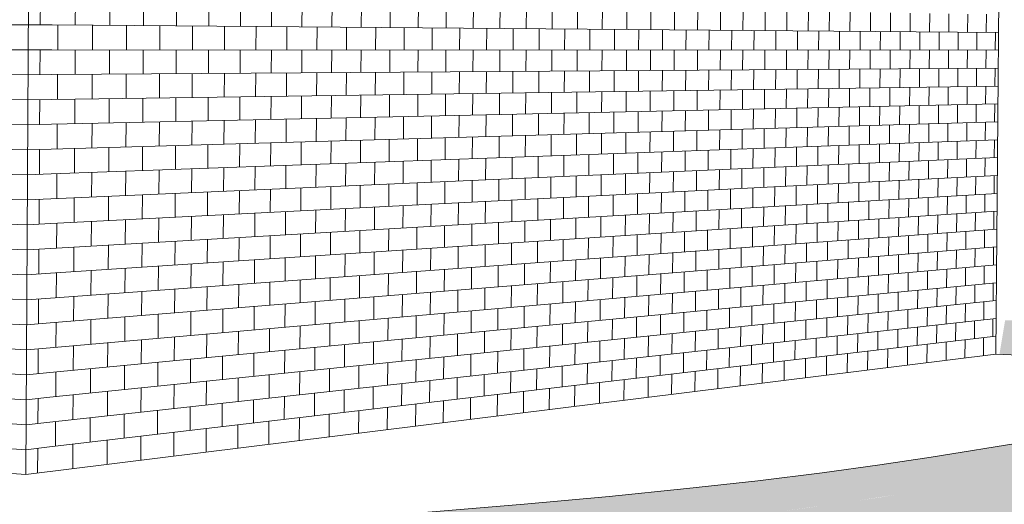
# Model space of a CAD drawing. Header units: metres. Extents: x -33 to 126, y -29 to 31.
# Tile 269 of 656: x 33.13569 to 33.14238, y 0.72754 to 0.73083. Entities that reach past the tile are written whole.
import ezdxf

# ---------------------------------------------------------------- set-up
doc = ezdxf.new("R2010")
doc.units = ezdxf.units.M
for name, color, linetype, lineweight in [('A-FLOR', 192, 'Continuous', 18), ('A-WALL', 113, 'Continuous', 18), ('A-WALL-PATT', 111, 'Continuous', 35)]:
    doc.layers.add(name, color=color, linetype=linetype, lineweight=lineweight)

# ---------------------------------------------------------------- blocks, each defined once
blk = doc.blocks.new('FP_145-CARGA-DESCARGA')
at = {"layer": 'A-WALL-PATT', "lineweight": 9}
for p, q in [((-6.2518564, 0.7307657), (-6.2453165, 0.7307963)), ((-6.2518569, 0.7306239), (-6.2453175, 0.7306262)), ((-6.2518573, 0.7304822), (-6.2453185, 0.7304562)), ((-6.2518578, 0.7303405), (-6.2453194, 0.7302862)), ((-6.2518583, 0.7301988), (-6.2453204, 0.7301162)), ((-6.2518587, 0.7300571), (-6.2453214, 0.7299462)), ((-6.2518592, 0.7299154), (-6.2453224, 0.7297762)), ((-6.2518596, 0.7297738), (-6.2453234, 0.7296063)), ((-6.2518601, 0.7296321), (-6.2453244, 0.7294364)), ((-6.2518606, 0.7294905), (-6.2453254, 0.7292665)), ((-6.251861, 0.7293489), (-6.2453264, 0.7290967)), ((-6.2518615, 0.7292073), (-6.2453274, 0.7289268)), ((-6.2518619, 0.7290657), (-6.2453284, 0.728757)), ((-6.2518624, 0.7289242), (-6.2453294, 0.7285872)), ((-6.2518629, 0.7287826), (-6.2453303, 0.7284175)), ((-6.2518633, 0.7286411), (-6.2453313, 0.7282477)), ((-6.2518638, 0.7284996), (-6.2453323, 0.728078)), ((-6.2518642, 0.7283581), (-6.2453333, 0.7279083))]:
    blk.add_line(p, q, dxfattribs=at)
blk = doc.blocks.new('FP_146-CARGA-DESCARGA')
at = {"layer": 'A-WALL-PATT', "lineweight": 9}
for p, q in [((-6.2452359, 0.7307956), (-6.2452349, 0.7309651)), ((-6.2453165, 0.7307963), (-6.2451558, 0.730795)), ((-6.2453175, 0.7306262), (-6.2451568, 0.7306261)), ((-6.2452378, 0.7304567), (-6.2452369, 0.7306262)), ((-6.2453185, 0.7304562), (-6.2451578, 0.7304573)), ((-6.2453194, 0.7302862), (-6.2451588, 0.7302884)), ((-6.2452398, 0.7301179), (-6.2452388, 0.7302873)), ((-6.2453204, 0.7301162), (-6.2451598, 0.7301196)), ((-6.2453214, 0.7299462), (-6.2451608, 0.7299508)), ((-6.2452418, 0.7297792), (-6.2452408, 0.7299485)), ((-6.2453224, 0.7297762), (-6.2451618, 0.729782)), ((-6.2453234, 0.7296063), (-6.2451628, 0.7296133)), ((-6.2452438, 0.7294405), (-6.2452428, 0.7296098)), ((-6.2453244, 0.7294364), (-6.2451638, 0.7294446)), ((-6.2453254, 0.7292665), (-6.2451648, 0.7292759)), ((-6.2452458, 0.7291019), (-6.2452448, 0.7292712)), ((-6.2453264, 0.7290967), (-6.2451658, 0.7291072)), ((-6.2453274, 0.7289268), (-6.2451668, 0.7289385)), ((-6.2452478, 0.7287635), (-6.2452468, 0.7289327)), ((-6.2453284, 0.728757), (-6.2451678, 0.7287699)), ((-6.2453294, 0.7285872), (-6.2451687, 0.7286013)), ((-6.2452498, 0.7284251), (-6.2452488, 0.7285943)), ((-6.2453303, 0.7284175), (-6.2451697, 0.7284327)), ((-6.2453313, 0.7282477), (-6.2451707, 0.7282641)), ((-6.2452518, 0.7280868), (-6.2452508, 0.728256)), ((-6.2453323, 0.728078), (-6.2451717, 0.7280956)), ((-6.2453333, 0.7279083), (-6.2451727, 0.7279271)), ((-6.2452537, 0.7277486), (-6.2452527, 0.7279177))]:
    blk.add_line(p, q, dxfattribs=at)
blk = doc.blocks.new('FP_147-CARGA-DESCARGA')
at = {"layer": 'A-WALL-PATT', "lineweight": 9}
for p, q in [((-6.2449974, 0.7307937), (-6.2449964, 0.7309615)), ((-6.2447638, 0.7307919), (-6.2447627, 0.7309579)), ((-6.2445349, 0.7307901), (-6.2445339, 0.7309544)), ((-6.2443106, 0.7307883), (-6.2443096, 0.730951)), ((-6.2440908, 0.7307865), (-6.2440898, 0.7309476)), ((-6.2438753, 0.7307848), (-6.2438743, 0.7309443)), ((-6.243664, 0.7307832), (-6.243663, 0.7309411)), ((-6.2434568, 0.7307815), (-6.2434557, 0.7309379)), ((-6.2432535, 0.7307799), (-6.2432525, 0.7309348)), ((-6.2430541, 0.7307783), (-6.2430531, 0.7309318)), ((-6.2428584, 0.7307768), (-6.2428574, 0.7309288)), ((-6.2426664, 0.7307752), (-6.2426654, 0.7309258)), ((-6.2424779, 0.7307737), (-6.2424769, 0.7309229)), ((-6.2422928, 0.7307723), (-6.2422918, 0.7309201)), ((-6.2421111, 0.7307708), (-6.2421101, 0.7309173)), ((-6.2419327, 0.7307694), (-6.2419316, 0.7309146)), ((-6.2417574, 0.730768), (-6.2417563, 0.7309119)), ((-6.2415852, 0.7307666), (-6.2415841, 0.7309093)), ((-6.241416, 0.7307653), (-6.2414149, 0.7309067)), ((-6.2412497, 0.730764), (-6.2412487, 0.7309041)), ((-6.2410863, 0.7307627), (-6.2410853, 0.7309016)), ((-6.2409257, 0.7307614), (-6.2409246, 0.7308992)), ((-6.2407677, 0.7307601), (-6.2407667, 0.7308968)), ((-6.2406124, 0.7307589), (-6.2406114, 0.7308944)), ((-6.2404597, 0.7307577), (-6.2404587, 0.7308921)), ((-6.2403095, 0.7307565), (-6.2403085, 0.7308898)), ((-6.2401617, 0.7307553), (-6.2401607, 0.7308875)), ((-6.2400164, 0.7307542), (-6.2400153, 0.7308853)), ((-6.2398733, 0.730753), (-6.2398723, 0.7308831)), ((-6.2397326, 0.7307519), (-6.2397315, 0.7308809)), ((-6.239594, 0.7307508), (-6.239593, 0.7308788)), ((-6.2394577, 0.7307497), (-6.2394566, 0.7308767)), ((-6.2393234, 0.7307487), (-6.2393224, 0.7308747)), ((-6.2391913, 0.7307476), (-6.2391902, 0.7308727)), ((-6.2390611, 0.7307466), (-6.2390601, 0.7308707)), ((-6.2389329, 0.7307456), (-6.2389319, 0.7308687)), ((-6.2388067, 0.7307446), (-6.2388057, 0.7308668)), ((-6.2451558, 0.730795), (-6.2387236, 0.7307439)), ((-6.245117, 0.7306261), (-6.245116, 0.7307947)), ((-6.244881, 0.730626), (-6.24488, 0.7307928)), ((-6.2446497, 0.7306258), (-6.2446487, 0.730791)), ((-6.2444232, 0.7306257), (-6.2444222, 0.7307892)), ((-6.2442012, 0.7306256), (-6.2442001, 0.7307874)), ((-6.2439835, 0.7306254), (-6.2439825, 0.7307857)), ((-6.2437701, 0.7306253), (-6.2437691, 0.730784)), ((-6.2435609, 0.7306252), (-6.2435599, 0.7307823)), ((-6.2433557, 0.7306251), (-6.2433547, 0.7307807)), ((-6.2431544, 0.7306249), (-6.2431533, 0.7307791)), ((-6.2429568, 0.7306248), (-6.2429558, 0.7307775)), ((-6.242763, 0.7306247), (-6.242762, 0.730776)), ((-6.2425728, 0.7306246), (-6.2425717, 0.7307745)), ((-6.242386, 0.7306245), (-6.242385, 0.730773)), ((-6.2422026, 0.7306244), (-6.2422016, 0.7307715)), ((-6.2420225, 0.7306243), (-6.2420215, 0.7307701)), ((-6.2418457, 0.7306242), (-6.2418446, 0.7307687)), ((-6.241672, 0.7306241), (-6.2416709, 0.7307673)), ((-6.2415013, 0.730624), (-6.2415002, 0.730766)), ((-6.2413335, 0.7306239), (-6.2413325, 0.7307646)), ((-6.2411687, 0.7306238), (-6.2411677, 0.7307633)), ((-6.2410067, 0.7306237), (-6.2410056, 0.730762)), ((-6.2408474, 0.7306236), (-6.2408464, 0.7307608)), ((-6.2406908, 0.7306235), (-6.2406897, 0.7307595)), ((-6.2405368, 0.7306234), (-6.2405357, 0.7307583)), ((-6.2403853, 0.7306233), (-6.2403843, 0.7307571)), ((-6.2402364, 0.7306232), (-6.2402353, 0.7307559)), ((-6.2400898, 0.7306231), (-6.2400888, 0.7307547)), ((-6.2399456, 0.730623), (-6.2399446, 0.7307536)), ((-6.2398037, 0.730623), (-6.2398027, 0.7307525)), ((-6.2396641, 0.7306229), (-6.239663, 0.7307514)), ((-6.2395266, 0.7306228), (-6.2395256, 0.7307503)), ((-6.2393913, 0.7306227), (-6.2393903, 0.7307492)), ((-6.2392581, 0.7306226), (-6.2392571, 0.7307481)), ((-6.239127, 0.7306226), (-6.2391259, 0.7307471)), ((-6.2389978, 0.7306225), (-6.2389968, 0.7307461)), ((-6.2388706, 0.7306224), (-6.2388696, 0.7307451)), ((-6.2387453, 0.7306223), (-6.2387443, 0.7307441)), ((-6.2451568, 0.7306261), (-6.2387246, 0.7306223)), ((-6.2449994, 0.7304583), (-6.2449984, 0.730626)), ((-6.2447658, 0.7304599), (-6.2447648, 0.7306259)), ((-6.2445369, 0.7304615), (-6.2445359, 0.7306258)), ((-6.2443126, 0.730463), (-6.2443116, 0.7306256)), ((-6.2440928, 0.7304645), (-6.2440918, 0.7306255)), ((-6.2438773, 0.7304659), (-6.2438763, 0.7306254)), ((-6.243666, 0.7304673), (-6.243665, 0.7306252)), ((-6.2434588, 0.7304688), (-6.2434578, 0.7306251)), ((-6.2432556, 0.7304701), (-6.2432545, 0.730625)), ((-6.2430562, 0.7304715), (-6.2430551, 0.7306249)), ((-6.2428605, 0.7304728), (-6.2428595, 0.7306248)), ((-6.2426685, 0.7304741), (-6.2426674, 0.7306247)), ((-6.24248, 0.7304754), (-6.2424789, 0.7306245)), ((-6.2422949, 0.7304766), (-6.2422939, 0.7306244)), ((-6.2421132, 0.7304778), (-6.2421122, 0.7306243)), ((-6.2419348, 0.7304791), (-6.2419337, 0.7306242)), ((-6.2417595, 0.7304802), (-6.2417584, 0.7306241)), ((-6.2415873, 0.7304814), (-6.2415862, 0.730624)), ((-6.2414181, 0.7304825), (-6.241417, 0.7306239)), ((-6.2412518, 0.7304837), (-6.2412508, 0.7306238)), ((-6.2410884, 0.7304848), (-6.2410873, 0.7306237)), ((-6.2409277, 0.7304859), (-6.2409267, 0.7306236)), ((-6.2407698, 0.7304869), (-6.2407688, 0.7306235)), ((-6.2406145, 0.730488), (-6.2406135, 0.7306234)), ((-6.2404618, 0.730489), (-6.2404608, 0.7306233)), ((-6.2403116, 0.73049), (-6.2403105, 0.7306233)), ((-6.2401638, 0.730491), (-6.2401628, 0.7306232)), ((-6.2400185, 0.730492), (-6.2400174, 0.7306231)), ((-6.2398754, 0.730493), (-6.2398744, 0.730623)), ((-6.2397347, 0.7304939), (-6.2397336, 0.7306229)), ((-6.2395961, 0.7304949), (-6.2395951, 0.7306228)), ((-6.2394598, 0.7304958), (-6.2394587, 0.7306228)), ((-6.2393255, 0.7304967), (-6.2393245, 0.7306227)), ((-6.2391933, 0.7304976), (-6.2391923, 0.7306226)), ((-6.2390632, 0.7304985), (-6.2390622, 0.7306225)), ((-6.238935, 0.7304993), (-6.238934, 0.7306224)), ((-6.2388088, 0.7305002), (-6.2388077, 0.7306224)), ((-6.2451578, 0.7304573), (-6.2387257, 0.7305007)), ((-6.2403874, 0.7303558), (-6.2403864, 0.7304895)), ((-6.2402384, 0.7303579), (-6.2402374, 0.7304905)), ((-6.2400919, 0.7303599), (-6.2400908, 0.7304915)), ((-6.2399477, 0.730362), (-6.2399466, 0.7304925)), ((-6.2398058, 0.730364), (-6.2398048, 0.7304935)), ((-6.2396662, 0.7303659), (-6.2396651, 0.7304944)), ((-6.2395287, 0.7303679), (-6.2395277, 0.7304953)), ((-6.2393934, 0.7303698), (-6.2393924, 0.7304962)), ((-6.2392602, 0.7303717), (-6.2392592, 0.7304971)), ((-6.239129, 0.7303735), (-6.239128, 0.730498)), ((-6.2389999, 0.7303753), (-6.2389988, 0.7304989)), ((-6.2388727, 0.7303771), (-6.2388716, 0.7304998)), ((-6.2387474, 0.7303789), (-6.2387464, 0.7305006)), ((-6.245119, 0.730289), (-6.245118, 0.7304575)), ((-6.244883, 0.7302923), (-6.244882, 0.7304591)), ((-6.2446518, 0.7302956), (-6.2446507, 0.7304607)), ((-6.2444252, 0.7302988), (-6.2444242, 0.7304622)), ((-6.2442032, 0.7303019), (-6.2442022, 0.7304637)), ((-6.2439856, 0.730305), (-6.2439845, 0.7304652)), ((-6.2437722, 0.730308), (-6.2437712, 0.7304666)), ((-6.243563, 0.7303109), (-6.2435619, 0.7304681)), ((-6.2433577, 0.7303138), (-6.2433567, 0.7304694)), ((-6.2431564, 0.7303167), (-6.2431554, 0.7304708)), ((-6.2429589, 0.7303195), (-6.2429579, 0.7304721)), ((-6.2427651, 0.7303222), (-6.242764, 0.7304734)), ((-6.2425748, 0.7303249), (-6.2425738, 0.7304747)), ((-6.2423881, 0.7303275), (-6.242387, 0.730476)), ((-6.2422047, 0.7303301), (-6.2422037, 0.7304772)), ((-6.2420246, 0.7303327), (-6.2420236, 0.7304785)), ((-6.2418478, 0.7303351), (-6.2418467, 0.7304796)), ((-6.241674, 0.7303376), (-6.241673, 0.7304808)), ((-6.2415033, 0.73034), (-6.2415023, 0.730482)), ((-6.2413356, 0.7303424), (-6.2413346, 0.7304831)), ((-6.2411708, 0.7303447), (-6.2411697, 0.7304842)), ((-6.2410088, 0.730347), (-6.2410077, 0.7304853)), ((-6.2408495, 0.7303492), (-6.2408484, 0.7304864)), ((-6.2406929, 0.7303514), (-6.2406918, 0.7304875)), ((-6.2405389, 0.7303536), (-6.2405378, 0.7304885)), ((-6.2451588, 0.7302884), (-6.2387267, 0.7303792)), ((-6.2403137, 0.7302236), (-6.2403126, 0.7303568)), ((-6.2401659, 0.7302268), (-6.2401649, 0.7303589)), ((-6.2400205, 0.7302299), (-6.2400195, 0.7303609)), ((-6.2398775, 0.730233), (-6.2398765, 0.730363)), ((-6.2397367, 0.730236), (-6.2397357, 0.7303649)), ((-6.2395982, 0.730239), (-6.2395972, 0.7303669)), ((-6.2394618, 0.7302419), (-6.2394608, 0.7303688)), ((-6.2393276, 0.7302448), (-6.2393265, 0.7303707)), ((-6.2391954, 0.7302476), (-6.2391944, 0.7303726)), ((-6.2390652, 0.7302504), (-6.2390642, 0.7303744)), ((-6.2389371, 0.7302531), (-6.238936, 0.7303762)), ((-6.2388108, 0.7302559), (-6.2388098, 0.730378)), ((-6.2450014, 0.730123), (-6.2450004, 0.7302907)), ((-6.2447678, 0.730128), (-6.2447668, 0.730294)), ((-6.2445389, 0.7301329), (-6.2445379, 0.7302972)), ((-6.2443147, 0.7301377), (-6.2443136, 0.7303004)), ((-6.2440949, 0.7301425), (-6.2440938, 0.7303035)), ((-6.2438794, 0.7301471), (-6.2438783, 0.7303065)), ((-6.2436681, 0.7301516), (-6.2436671, 0.7303095)), ((-6.2434609, 0.7301561), (-6.2434599, 0.7303124)), ((-6.2432576, 0.7301604), (-6.2432566, 0.7303153)), ((-6.2430582, 0.7301647), (-6.2430572, 0.7303181)), ((-6.2428626, 0.7301689), (-6.2428615, 0.7303208)), ((-6.2426705, 0.730173), (-6.2426695, 0.7303236)), ((-6.2424821, 0.7301771), (-6.242481, 0.7303262)), ((-6.242297, 0.730181), (-6.242296, 0.7303288)), ((-6.2421153, 0.7301849), (-6.2421143, 0.7303314)), ((-6.2419368, 0.7301888), (-6.2419358, 0.7303339)), ((-6.2417616, 0.7301925), (-6.2417605, 0.7303364)), ((-6.2415894, 0.7301962), (-6.2415883, 0.7303388)), ((-6.2414202, 0.7301999), (-6.2414191, 0.7303412)), ((-6.2412539, 0.7302034), (-6.2412528, 0.7303435)), ((-6.2410905, 0.7302069), (-6.2410894, 0.7303458)), ((-6.2409298, 0.7302104), (-6.2409288, 0.7303481)), ((-6.2407719, 0.7302138), (-6.2407708, 0.7303503)), ((-6.2406166, 0.7302171), (-6.2406156, 0.7303525)), ((-6.2404639, 0.7302204), (-6.2404628, 0.7303547)), ((-6.2451598, 0.7301196), (-6.2387277, 0.7302576)), ((-6.2403895, 0.7300883), (-6.2403885, 0.730222)), ((-6.2402405, 0.7300926), (-6.2402395, 0.7302252)), ((-6.240094, 0.7300968), (-6.2400929, 0.7302283)), ((-6.2399498, 0.7301009), (-6.2399487, 0.7302314)), ((-6.2398079, 0.730105), (-6.2398068, 0.7302345)), ((-6.2396682, 0.730109), (-6.2396672, 0.7302375)), ((-6.2395308, 0.730113), (-6.2395297, 0.7302404)), ((-6.2393955, 0.7301169), (-6.2393944, 0.7302433)), ((-6.2392623, 0.7301207), (-6.2392612, 0.7302462)), ((-6.2391311, 0.7301245), (-6.2391301, 0.730249)), ((-6.2390019, 0.7301282), (-6.2390009, 0.7302518)), ((-6.2388747, 0.7301319), (-6.2388737, 0.7302545)), ((-6.2387494, 0.7301355), (-6.2387484, 0.7302572)), ((-6.2433598, 0.7300027), (-6.2433588, 0.7301583)), ((-6.2431585, 0.7300085), (-6.2431575, 0.7301626)), ((-6.242961, 0.7300142), (-6.2429599, 0.7301668)), ((-6.2427671, 0.7300198), (-6.2427661, 0.730171)), ((-6.2425769, 0.7300253), (-6.2425759, 0.7301751)), ((-6.2423901, 0.7300306), (-6.2423891, 0.7301791)), ((-6.2422068, 0.7300359), (-6.2422057, 0.730183)), ((-6.2420267, 0.7300411), (-6.2420257, 0.7301869)), ((-6.2418499, 0.7300462), (-6.2418488, 0.7301907)), ((-6.2416761, 0.7300512), (-6.2416751, 0.7301944)), ((-6.2415054, 0.7300561), (-6.2415044, 0.7301981)), ((-6.2413377, 0.7300609), (-6.2413367, 0.7302017)), ((-6.2411729, 0.7300657), (-6.2411718, 0.7302052)), ((-6.2410108, 0.7300704), (-6.2410098, 0.7302087)), ((-6.2408516, 0.730075), (-6.2408505, 0.7302121)), ((-6.240695, 0.7300795), (-6.2406939, 0.7302154)), ((-6.240541, 0.7300839), (-6.2405399, 0.7302187)), ((-6.2451608, 0.7299508), (-6.2387287, 0.7301361)), ((-6.245121, 0.729952), (-6.24512, 0.7301205)), ((-6.244885, 0.7299588), (-6.244884, 0.7301255)), ((-6.2446538, 0.7299654), (-6.2446528, 0.7301305)), ((-6.2444272, 0.7299719), (-6.2444262, 0.7301354)), ((-6.2442052, 0.7299783), (-6.2442042, 0.7301401)), ((-6.2439876, 0.7299846), (-6.2439866, 0.7301448)), ((-6.2437742, 0.7299908), (-6.2437732, 0.7301494)), ((-6.243565, 0.7299968), (-6.243564, 0.7301539)), ((-6.2403157, 0.7299572), (-6.2403147, 0.7300904)), ((-6.240168, 0.7299626), (-6.2401669, 0.7300947)), ((-6.2400226, 0.7299678), (-6.2400216, 0.7300989)), ((-6.2398796, 0.729973), (-6.2398785, 0.730103)), ((-6.2397388, 0.7299781), (-6.2397378, 0.730107)), ((-6.2396003, 0.7299831), (-6.2395992, 0.730111)), ((-6.2394639, 0.729988), (-6.2394629, 0.730115)), ((-6.2393296, 0.7299929), (-6.2393286, 0.7301188)), ((-6.2391975, 0.7299977), (-6.2391964, 0.7301226)), ((-6.2390673, 0.7300024), (-6.2390663, 0.7301264)), ((-6.2389391, 0.730007), (-6.2389381, 0.7301301)), ((-6.2388129, 0.7300116), (-6.2388118, 0.7301337)), ((-6.2426726, 0.729872), (-6.2426716, 0.7300225)), ((-6.2424841, 0.7298789), (-6.2424831, 0.730028)), ((-6.2422991, 0.7298855), (-6.242298, 0.7300333)), ((-6.2421174, 0.7298921), (-6.2421163, 0.7300385)), ((-6.2419389, 0.7298986), (-6.2419379, 0.7300437)), ((-6.2417636, 0.7299049), (-6.2417626, 0.7300487)), ((-6.2415914, 0.7299111), (-6.2415904, 0.7300537)), ((-6.2414222, 0.7299172), (-6.2414212, 0.7300585)), ((-6.241256, 0.7299233), (-6.2412549, 0.7300633)), ((-6.2410926, 0.7299292), (-6.2410915, 0.730068)), ((-6.2409319, 0.729935), (-6.2409309, 0.7300727)), ((-6.240774, 0.7299407), (-6.2407729, 0.7300772)), ((-6.2406187, 0.7299463), (-6.2406176, 0.7300817)), ((-6.240466, 0.7299518), (-6.2404649, 0.7300861)), ((-6.2451618, 0.729782), (-6.2387298, 0.7300146)), ((-6.2450034, 0.7297878), (-6.2450024, 0.7299554)), ((-6.2447698, 0.7297962), (-6.2447688, 0.7299621)), ((-6.2445409, 0.7298045), (-6.2445399, 0.7299687)), ((-6.2443167, 0.7298126), (-6.2443157, 0.7299752)), ((-6.2440969, 0.7298205), (-6.2440959, 0.7299815)), ((-6.2438814, 0.7298283), (-6.2438804, 0.7299877)), ((-6.2436701, 0.729836), (-6.2436691, 0.7299938)), ((-6.2434629, 0.7298435), (-6.2434619, 0.7299998)), ((-6.2432597, 0.7298508), (-6.2432587, 0.7300056)), ((-6.2430603, 0.729858), (-6.2430593, 0.7300114)), ((-6.2428646, 0.7298651), (-6.2428636, 0.730017)), ((-6.2403916, 0.7298208), (-6.2403905, 0.7299545)), ((-6.2402426, 0.7298273), (-6.2402416, 0.7299599)), ((-6.240096, 0.7298337), (-6.240095, 0.7299652)), ((-6.2399518, 0.72984), (-6.2399508, 0.7299704)), ((-6.2398099, 0.7298461), (-6.2398089, 0.7299756)), ((-6.2396703, 0.7298522), (-6.2396693, 0.7299806)), ((-6.2395328, 0.7298582), (-6.2395318, 0.7299856)), ((-6.2393975, 0.7298641), (-6.2393965, 0.7299905)), ((-6.2392643, 0.7298699), (-6.2392633, 0.7299953)), ((-6.2391332, 0.7298756), (-6.2391321, 0.73)), ((-6.239004, 0.7298812), (-6.239003, 0.7300047)), ((-6.2388768, 0.7298867), (-6.2388758, 0.7300093)), ((-6.2387515, 0.7298922), (-6.2387505, 0.7300138)), ((-6.2451628, 0.7296133), (-6.2387308, 0.7298931)), ((-6.2422089, 0.7297418), (-6.2422078, 0.7298888)), ((-6.2420288, 0.7297496), (-6.2420278, 0.7298953)), ((-6.2418519, 0.7297573), (-6.2418509, 0.7299017)), ((-6.2416782, 0.7297649), (-6.2416772, 0.729908)), ((-6.2415075, 0.7297723), (-6.2415065, 0.7299142)), ((-6.2413398, 0.7297796), (-6.2413388, 0.7299203)), ((-6.241175, 0.7297868), (-6.2411739, 0.7299262)), ((-6.2410129, 0.7297938), (-6.2410119, 0.7299321)), ((-6.2408537, 0.7298007), (-6.2408526, 0.7299378)), ((-6.240697, 0.7298075), (-6.240696, 0.7299435)), ((-6.240543, 0.7298142), (-6.240542, 0.7299491)), ((-6.2388149, 0.7297673), (-6.2388139, 0.7298894)), ((-6.2439896, 0.7296643), (-6.2439886, 0.7298245)), ((-6.2437763, 0.7296736), (-6.2437753, 0.7298322)), ((-6.2435671, 0.7296827), (-6.243566, 0.7298397)), ((-6.2433619, 0.7296916), (-6.2433608, 0.7298472)), ((-6.2431606, 0.7297004), (-6.2431595, 0.7298544)), ((-6.242963, 0.729709), (-6.242962, 0.7298616)), ((-6.2427692, 0.7297174), (-6.2427682, 0.7298686)), ((-6.242579, 0.7297257), (-6.2425779, 0.7298755)), ((-6.2423922, 0.7297338), (-6.2423912, 0.7298822)), ((-6.2403178, 0.7296909), (-6.2403168, 0.7298241)), ((-6.2401701, 0.7296984), (-6.240169, 0.7298305)), ((-6.2400247, 0.7297058), (-6.2400237, 0.7298368)), ((-6.2398816, 0.7297131), (-6.2398806, 0.7298431)), ((-6.2397409, 0.7297203), (-6.2397398, 0.7298492)), ((-6.2396023, 0.7297273), (-6.2396013, 0.7298552)), ((-6.239466, 0.7297342), (-6.2394649, 0.7298611)), ((-6.2393317, 0.7297411), (-6.2393307, 0.729867)), ((-6.2391995, 0.7297478), (-6.2391985, 0.7298727)), ((-6.2390694, 0.7297544), (-6.2390683, 0.7298784)), ((-6.2389412, 0.7297609), (-6.2389402, 0.729884)), ((-6.2451638, 0.7294446), (-6.2387318, 0.7297716)), ((-6.245123, 0.729615), (-6.245122, 0.7297835)), ((-6.244887, 0.7296253), (-6.244886, 0.729792)), ((-6.2446558, 0.7296354), (-6.2446548, 0.7298004)), ((-6.2444293, 0.7296452), (-6.2444282, 0.7298086)), ((-6.2442073, 0.7296549), (-6.2442062, 0.7298166)), ((-6.241941, 0.7296084), (-6.24194, 0.7297535)), ((-6.2417657, 0.7296173), (-6.2417647, 0.7297611)), ((-6.2415935, 0.7296261), (-6.2415925, 0.7297686)), ((-6.2414243, 0.7296347), (-6.2414233, 0.729776)), ((-6.2412581, 0.7296431), (-6.241257, 0.7297832)), ((-6.2410946, 0.7296514), (-6.2410936, 0.7297903)), ((-6.240934, 0.7296596), (-6.240933, 0.7297973)), ((-6.2407761, 0.7296676), (-6.240775, 0.7298041)), ((-6.2406208, 0.7296755), (-6.2406197, 0.7298109)), ((-6.240468, 0.7296833), (-6.240467, 0.7298175)), ((-6.2390061, 0.7296342), (-6.239005, 0.7297577)), ((-6.2388788, 0.7296416), (-6.2388778, 0.7297641)), ((-6.2387535, 0.7296489), (-6.2387525, 0.7297705)), ((-6.243465, 0.7295309), (-6.243464, 0.7296872)), ((-6.2432618, 0.7295413), (-6.2432607, 0.729696)), ((-6.2430624, 0.7295514), (-6.2430613, 0.7297047)), ((-6.2428667, 0.7295614), (-6.2428657, 0.7297132)), ((-6.2426747, 0.7295711), (-6.2426737, 0.7297216)), ((-6.2424862, 0.7295807), (-6.2424852, 0.7297298)), ((-6.2423012, 0.7295901), (-6.2423001, 0.7297378)), ((-6.2421195, 0.7295993), (-6.2421184, 0.7297457)), ((-6.2403937, 0.7295534), (-6.2403926, 0.7296871)), ((-6.2402447, 0.7295621), (-6.2402436, 0.7296947)), ((-6.2400981, 0.7295706), (-6.2400971, 0.7297022)), ((-6.2399539, 0.729579), (-6.2399529, 0.7297095)), ((-6.239812, 0.7295873), (-6.239811, 0.7297167)), ((-6.2396724, 0.7295954), (-6.2396713, 0.7297238)), ((-6.2395349, 0.7296034), (-6.2395339, 0.7297308)), ((-6.2393996, 0.7296113), (-6.2393986, 0.7297377)), ((-6.2392664, 0.729619), (-6.2392654, 0.7297444)), ((-6.2391352, 0.7296267), (-6.2391342, 0.7297511)), ((-6.2451648, 0.7292759), (-6.2387328, 0.7296501)), ((-6.2450054, 0.7294526), (-6.2450044, 0.7296202)), ((-6.2447718, 0.7294645), (-6.2447708, 0.7296304)), ((-6.244543, 0.7294761), (-6.2445419, 0.7296403)), ((-6.2443187, 0.7294875), (-6.2443177, 0.7296501)), ((-6.2440989, 0.7294987), (-6.2440979, 0.7296596)), ((-6.2438835, 0.7295097), (-6.2438824, 0.729669)), ((-6.2436722, 0.7295204), (-6.2436712, 0.7296782)), ((-6.2416803, 0.7294786), (-6.2416792, 0.7296217)), ((-6.2415096, 0.7294885), (-6.2415086, 0.7296304)), ((-6.2413419, 0.7294983), (-6.2413408, 0.7296389)), ((-6.241177, 0.7295079), (-6.241176, 0.7296473)), ((-6.241015, 0.7295173), (-6.241014, 0.7296555)), ((-6.2408557, 0.7295266), (-6.2408547, 0.7296636)), ((-6.2406991, 0.7295357), (-6.2406981, 0.7296716)), ((-6.2405451, 0.7295446), (-6.2405441, 0.7296794)), ((-6.2392016, 0.729498), (-6.2392006, 0.7296229)), ((-6.2390714, 0.7295065), (-6.2390704, 0.7296304)), ((-6.2389432, 0.7295149), (-6.2389422, 0.7296379)), ((-6.238817, 0.7295232), (-6.238816, 0.7296452)), ((-6.2429651, 0.7294038), (-6.2429641, 0.7295564)), ((-6.2427713, 0.7294151), (-6.2427703, 0.7295663)), ((-6.2425811, 0.7294262), (-6.24258, 0.7295759)), ((-6.2423943, 0.7294371), (-6.2423933, 0.7295854)), ((-6.2422109, 0.7294477), (-6.2422099, 0.7295947)), ((-6.2420309, 0.7294582), (-6.2420298, 0.7296039)), ((-6.241854, 0.7294685), (-6.241853, 0.7296129)), ((-6.2403199, 0.7294247), (-6.2403189, 0.7295578)), ((-6.2401721, 0.7294344), (-6.2401711, 0.7295664)), ((-6.2400268, 0.7294439), (-6.2400257, 0.7295749)), ((-6.2398837, 0.7294533), (-6.2398827, 0.7295832)), ((-6.239743, 0.7294625), (-6.2397419, 0.7295914)), ((-6.2396044, 0.7294716), (-6.2396034, 0.7295994)), ((-6.239468, 0.7294805), (-6.239467, 0.7296074)), ((-6.2393338, 0.7294893), (-6.2393327, 0.7296152)), ((-6.2451658, 0.7291072), (-6.2387339, 0.7295286)), ((-6.2442093, 0.7293315), (-6.2442083, 0.7294932)), ((-6.2439917, 0.7293441), (-6.2439907, 0.7295042)), ((-6.2437783, 0.7293565), (-6.2437773, 0.7295151)), ((-6.2435691, 0.7293687), (-6.2435681, 0.7295257)), ((-6.2433639, 0.7293806), (-6.2433629, 0.7295361)), ((-6.2431626, 0.7293924), (-6.2431616, 0.7295464)), ((-6.2414264, 0.7293522), (-6.2414254, 0.7294934)), ((-6.2412601, 0.7293631), (-6.2412591, 0.7295031)), ((-6.2410967, 0.7293738), (-6.2410957, 0.7295126)), ((-6.2409361, 0.7293843), (-6.240935, 0.729522)), ((-6.2407781, 0.7293947), (-6.2407771, 0.7295311)), ((-6.2406228, 0.7294048), (-6.2406218, 0.7295402)), ((-6.2404701, 0.7294148), (-6.2404691, 0.7295491)), ((-6.2392685, 0.7293683), (-6.2392674, 0.7294936)), ((-6.2391373, 0.7293778), (-6.2391363, 0.7295022)), ((-6.2390081, 0.7293872), (-6.2390071, 0.7295107)), ((-6.2388809, 0.7293965), (-6.2388799, 0.729519)), ((-6.2387556, 0.7294056), (-6.2387546, 0.7295272)), ((-6.245125, 0.7292782), (-6.245124, 0.7294466)), ((-6.244889, 0.7292919), (-6.244888, 0.7294586)), ((-6.2446578, 0.7293054), (-6.2446568, 0.7294703)), ((-6.2444313, 0.7293185), (-6.2444303, 0.7294819)), ((-6.2426768, 0.7292703), (-6.2426757, 0.7294207)), ((-6.2424883, 0.7292826), (-6.2424872, 0.7294316)), ((-6.2423032, 0.7292947), (-6.2423022, 0.7294424)), ((-6.2421215, 0.7293066), (-6.2421205, 0.729453)), ((-6.2419431, 0.7293183), (-6.241942, 0.7294634)), ((-6.2417678, 0.7293298), (-6.2417668, 0.7294736)), ((-6.2415956, 0.7293411), (-6.2415946, 0.7294836)), ((-6.2403957, 0.7292861), (-6.2403947, 0.7294198)), ((-6.2402468, 0.729297), (-6.2402457, 0.7294295)), ((-6.2401002, 0.7293077), (-6.2400992, 0.7294391)), ((-6.239956, 0.7293182), (-6.239955, 0.7294486)), ((-6.2398141, 0.7293285), (-6.2398131, 0.7294579)), ((-6.2396744, 0.7293387), (-6.2396734, 0.729467)), ((-6.239537, 0.7293487), (-6.239536, 0.729476)), ((-6.2394017, 0.7293586), (-6.2394006, 0.7294849)), ((-6.2451668, 0.7289385), (-6.2387349, 0.7294071)), ((-6.2436742, 0.7292049), (-6.2436732, 0.7293626)), ((-6.243467, 0.7292185), (-6.243466, 0.7293747)), ((-6.2432638, 0.7292318), (-6.2432628, 0.7293865)), ((-6.2430644, 0.7292449), (-6.2430634, 0.7293981)), ((-6.2428688, 0.7292577), (-6.2428677, 0.7294095)), ((-6.241344, 0.729217), (-6.2413429, 0.7293577)), ((-6.2411791, 0.7292291), (-6.2411781, 0.7293685)), ((-6.2410171, 0.7292409), (-6.2410161, 0.7293791)), ((-6.2408578, 0.7292525), (-6.2408568, 0.7293895)), ((-6.2407012, 0.7292639), (-6.2407002, 0.7293998)), ((-6.2405472, 0.7292751), (-6.2405462, 0.7294099)), ((-6.2394701, 0.7292268), (-6.2394691, 0.7293536)), ((-6.2393358, 0.7292376), (-6.2393348, 0.7293634)), ((-6.2392037, 0.7292482), (-6.2392026, 0.7293731)), ((-6.2390735, 0.7292586), (-6.2390725, 0.7293825)), ((-6.2389453, 0.7292689), (-6.2389443, 0.7293919)), ((-6.238819, 0.729279), (-6.238818, 0.7294011)), ((-6.2451678, 0.7287699), (-6.2387359, 0.7292857)), ((-6.2450074, 0.7291176), (-6.2450064, 0.7292851)), ((-6.2447738, 0.7291329), (-6.2447728, 0.7292987)), ((-6.244545, 0.7291479), (-6.244544, 0.729312)), ((-6.2443207, 0.7291626), (-6.2443197, 0.729325)), ((-6.244101, 0.729177), (-6.2440999, 0.7293378)), ((-6.2438855, 0.7291911), (-6.2438845, 0.7293504)), ((-6.2423964, 0.7291404), (-6.2423953, 0.7292887)), ((-6.242213, 0.7291537), (-6.242212, 0.7293007)), ((-6.242033, 0.7291668), (-6.2420319, 0.7293125)), ((-6.2418561, 0.7291797), (-6.2418551, 0.7293241)), ((-6.2416824, 0.7291924), (-6.2416813, 0.7293355)), ((-6.2415117, 0.7292048), (-6.2415106, 0.7293467)), ((-6.240322, 0.7291585), (-6.240321, 0.7292916)), ((-6.2401742, 0.7291703), (-6.2401732, 0.7293023)), ((-6.2400288, 0.729182), (-6.2400278, 0.7293129)), ((-6.2398858, 0.7291935), (-6.2398848, 0.7293234)), ((-6.239745, 0.7292048), (-6.239744, 0.7293336)), ((-6.2396065, 0.7292159), (-6.2396054, 0.7293437)), ((-6.243366, 0.7290697), (-6.2433649, 0.7292252)), ((-6.2431647, 0.7290844), (-6.2431636, 0.7292384)), ((-6.2429672, 0.7290988), (-6.2429661, 0.7292513)), ((-6.2427734, 0.7291129), (-6.2427723, 0.729264)), ((-6.2425831, 0.7291268), (-6.2425821, 0.7292765)), ((-6.2412622, 0.7290831), (-6.2412612, 0.7292231)), ((-6.2410988, 0.7290962), (-6.2410978, 0.729235)), ((-6.2409382, 0.7291091), (-6.2409371, 0.7292467)), ((-6.2407802, 0.7291217), (-6.2407792, 0.7292582)), ((-6.2406249, 0.7291342), (-6.2406239, 0.7292695)), ((-6.2404722, 0.7291464), (-6.2404712, 0.7292806)), ((-6.2395391, 0.729094), (-6.239538, 0.7292214)), ((-6.2394037, 0.7291059), (-6.2394027, 0.7292322)), ((-6.2392705, 0.7291175), (-6.2392695, 0.7292429)), ((-6.2391393, 0.729129), (-6.2391383, 0.7292534)), ((-6.2390102, 0.7291403), (-6.2390091, 0.7292638)), ((-6.238883, 0.7291515), (-6.2388819, 0.729274)), ((-6.2387576, 0.7291624), (-6.2387566, 0.729284)), ((-6.2451687, 0.7286013), (-6.2387369, 0.7291642)), ((-6.2444333, 0.728992), (-6.2444323, 0.7291552)), ((-6.2442113, 0.7290081), (-6.2442103, 0.7291698)), ((-6.2439937, 0.729024), (-6.2439927, 0.729184)), ((-6.2437804, 0.7290395), (-6.2437793, 0.729198)), ((-6.2435712, 0.7290548), (-6.2435701, 0.7292117)), ((-6.2421236, 0.729014), (-6.2421226, 0.7291603)), ((-6.2419452, 0.7290283), (-6.2419441, 0.7291733)), ((-6.2417699, 0.7290424), (-6.2417688, 0.7291861)), ((-6.2415977, 0.7290562), (-6.2415967, 0.7291986)), ((-6.2414285, 0.7290698), (-6.2414275, 0.729211)), ((-6.2403978, 0.7290189), (-6.2403968, 0.7291525)), ((-6.2402488, 0.7290319), (-6.2402478, 0.7291644)), ((-6.2401023, 0.7290447), (-6.2401012, 0.7291762)), ((-6.2399581, 0.7290574), (-6.239957, 0.7291878)), ((-6.2398162, 0.7290698), (-6.2398151, 0.7291991)), ((-6.2396765, 0.729082), (-6.2396755, 0.7292103)), ((-6.2388211, 0.7290349), (-6.2388201, 0.729157)), ((-6.245127, 0.7289414), (-6.245126, 0.7291098)), ((-6.244891, 0.7289586), (-6.24489, 0.7291253)), ((-6.2446598, 0.7289755), (-6.2446588, 0.7291404)), ((-6.2430665, 0.7289384), (-6.2430655, 0.7290916)), ((-6.2428708, 0.7289541), (-6.2428698, 0.7291059)), ((-6.2426788, 0.7289695), (-6.2426778, 0.7291199)), ((-6.2424904, 0.7289846), (-6.2424893, 0.7291336)), ((-6.2423053, 0.7289994), (-6.2423043, 0.7291471)), ((-6.2411812, 0.7289503), (-6.2411802, 0.7290897)), ((-6.2410192, 0.7289645), (-6.2410181, 0.7291027)), ((-6.2408599, 0.7289784), (-6.2408589, 0.7291154)), ((-6.2407033, 0.7289921), (-6.2407023, 0.729128)), ((-6.2405493, 0.7290056), (-6.2405483, 0.7291403)), ((-6.2396086, 0.7289602), (-6.2396075, 0.729088)), ((-6.2394722, 0.7289732), (-6.2394711, 0.7291)), ((-6.2393379, 0.7289859), (-6.2393369, 0.7291117)), ((-6.2392057, 0.7289984), (-6.2392047, 0.7291233)), ((-6.2390755, 0.7290108), (-6.2390745, 0.7291347)), ((-6.2389474, 0.7290229), (-6.2389463, 0.7291459)), ((-6.2451697, 0.7284327), (-6.238738, 0.7290428)), ((-6.2438875, 0.7288726), (-6.2438865, 0.7290318)), ((-6.2436763, 0.7288895), (-6.2436753, 0.7290472)), ((-6.2434691, 0.7289061), (-6.2434681, 0.7290623)), ((-6.2432659, 0.7289224), (-6.2432648, 0.7290771)), ((-6.242035, 0.7288756), (-6.242034, 0.7290212)), ((-6.2418582, 0.728891), (-6.2418571, 0.7290354)), ((-6.2416845, 0.7289063), (-6.2416834, 0.7290493)), ((-6.2415138, 0.7289212), (-6.2415127, 0.729063)), ((-6.241346, 0.7289359), (-6.241345, 0.7290765)), ((-6.2403241, 0.7288923), (-6.240323, 0.7290254)), ((-6.2401763, 0.7289064), (-6.2401753, 0.7290383)), ((-6.2400309, 0.7289202), (-6.2400299, 0.7290511)), ((-6.2398879, 0.7289337), (-6.2398868, 0.7290636)), ((-6.2397471, 0.7289471), (-6.2397461, 0.7290759)), ((-6.238885, 0.7289065), (-6.238884, 0.729029)), ((-6.2387597, 0.7289193), (-6.2387587, 0.7290408)), ((-6.2447758, 0.7288013), (-6.2447748, 0.7289671)), ((-6.244547, 0.7288197), (-6.244546, 0.7289838)), ((-6.2443228, 0.7288377), (-6.2443217, 0.7290001)), ((-6.244103, 0.7288553), (-6.244102, 0.7290161)), ((-6.2427754, 0.7288108), (-6.2427744, 0.7289618)), ((-6.2425852, 0.7288274), (-6.2425842, 0.7289771)), ((-6.2423984, 0.7288438), (-6.2423974, 0.7289921)), ((-6.2422151, 0.7288598), (-6.2422141, 0.7290068)), ((-6.2411009, 0.7288187), (-6.2410999, 0.7289574)), ((-6.2409403, 0.7288339), (-6.2409392, 0.7289715)), ((-6.2407823, 0.7288489), (-6.2407813, 0.7289853)), ((-6.240627, 0.7288636), (-6.240626, 0.7289989)), ((-6.2404743, 0.7288781), (-6.2404732, 0.7290123)), ((-6.2396786, 0.7288254), (-6.2396776, 0.7289537)), ((-6.2395411, 0.7288394), (-6.2395401, 0.7289667)), ((-6.2394058, 0.7288532), (-6.2394048, 0.7289796)), ((-6.2392726, 0.7288669), (-6.2392716, 0.7289922)), ((-6.2391414, 0.7288803), (-6.2391404, 0.7290046)), ((-6.2390122, 0.7288935), (-6.2390112, 0.7290169)), ((-6.2451707, 0.7282641), (-6.238739, 0.7289214)), ((-6.2450094, 0.7287826), (-6.2450084, 0.7289501)), ((-6.2435732, 0.7287409), (-6.2435722, 0.7288979)), ((-6.243368, 0.7287589), (-6.243367, 0.7289143)), ((-6.2431667, 0.7287765), (-6.2431657, 0.7289304)), ((-6.2429692, 0.7287938), (-6.2429682, 0.7289463)), ((-6.2419472, 0.7287384), (-6.2419462, 0.7288833)), ((-6.241772, 0.728755), (-6.2417709, 0.7288987)), ((-6.2415998, 0.7287713), (-6.2415987, 0.7289138)), ((-6.2414306, 0.7287874), (-6.2414295, 0.7289286)), ((-6.2412643, 0.7288032), (-6.2412633, 0.7289431)), ((-6.2403999, 0.7287517), (-6.2403989, 0.7288853)), ((-6.2402509, 0.7287669), (-6.2402499, 0.7288994)), ((-6.2401044, 0.7287819), (-6.2401033, 0.7289133)), ((-6.2399601, 0.7287966), (-6.2399591, 0.728927)), ((-6.2398182, 0.7288111), (-6.2398172, 0.7289404)), ((-6.2390776, 0.728763), (-6.2390766, 0.7288869)), ((-6.2389494, 0.728777), (-6.2389484, 0.7289)), ((-6.2388231, 0.7287909), (-6.2388221, 0.7289129)), ((-6.2444353, 0.7286655), (-6.2444343, 0.7288287)), ((-6.2442133, 0.7286849), (-6.2442123, 0.7288465)), ((-6.2439957, 0.728704), (-6.2439947, 0.728864)), ((-6.2437824, 0.7287226), (-6.2437814, 0.7288811)), ((-6.2426809, 0.7286688), (-6.2426799, 0.7288191)), ((-6.2424924, 0.7286867), (-6.2424914, 0.7288356)), ((-6.2423074, 0.7287042), (-6.2423064, 0.7288518)), ((-6.2421257, 0.7287214), (-6.2421247, 0.7288677)), ((-6.2410213, 0.7286882), (-6.2410202, 0.7288263)), ((-6.240862, 0.7287044), (-6.2408609, 0.7288414)), ((-6.2407054, 0.7287204), (-6.2407043, 0.7288563)), ((-6.2405514, 0.7287362), (-6.2405503, 0.7288709)), ((-6.2397492, 0.7286895), (-6.2397481, 0.7288183)), ((-6.2396106, 0.7287046), (-6.2396096, 0.7288324)), ((-6.2394742, 0.7287196), (-6.2394732, 0.7288464)), ((-6.23934, 0.7287343), (-6.2393389, 0.7288601)), ((-6.2392078, 0.7287487), (-6.2392067, 0.7288736)), ((-6.2451717, 0.7280956), (-6.23874, 0.7288)), ((-6.2451289, 0.7286048), (-6.2451279, 0.7287731)), ((-6.244893, 0.7286254), (-6.244892, 0.728792)), ((-6.2446618, 0.7286457), (-6.2446608, 0.7288106)), ((-6.2434711, 0.7285938), (-6.2434701, 0.72875)), ((-6.2432679, 0.7286131), (-6.2432669, 0.7287677)), ((-6.2430686, 0.728632), (-6.2430675, 0.7287852)), ((-6.2428729, 0.7286506), (-6.2428719, 0.7288023)), ((-6.2416865, 0.7286202), (-6.2416855, 0.7287632)), ((-6.2415159, 0.7286376), (-6.2415148, 0.7287794)), ((-6.2413481, 0.7286548), (-6.2413471, 0.7287953)), ((-6.2411833, 0.7286716), (-6.2411823, 0.7288109)), ((-6.2403262, 0.7286263), (-6.2403251, 0.7287593)), ((-6.2401784, 0.7286424), (-6.2401773, 0.7287744)), ((-6.240033, 0.7286584), (-6.240032, 0.7287893)), ((-6.2398899, 0.728674), (-6.2398889, 0.7288039)), ((-6.2391435, 0.7286316), (-6.2391424, 0.7287559)), ((-6.2390143, 0.7286467), (-6.2390133, 0.7287701)), ((-6.2388871, 0.7286615), (-6.238886, 0.728784)), ((-6.2387617, 0.7286762), (-6.2387607, 0.7287977)), ((-6.244105, 0.7285337), (-6.244104, 0.7286945)), ((-6.2438896, 0.7285541), (-6.2438886, 0.7287133)), ((-6.2436783, 0.7285742), (-6.2436773, 0.7287318)), ((-6.2424005, 0.7285472), (-6.2423995, 0.7286955)), ((-6.2422172, 0.728566), (-6.2422161, 0.7287129)), ((-6.2420371, 0.7285844), (-6.2420361, 0.72873)), ((-6.2418603, 0.7286024), (-6.2418592, 0.7287467)), ((-6.2409423, 0.7285588), (-6.2409413, 0.7286963)), ((-6.2407844, 0.7285761), (-6.2407834, 0.7287125)), ((-6.2406291, 0.7285931), (-6.2406281, 0.7287283)), ((-6.2404764, 0.7286098), (-6.2404753, 0.7287439)), ((-6.2396807, 0.7285688), (-6.2396796, 0.7286971)), ((-6.2395432, 0.7285849), (-6.2395422, 0.7287121)), ((-6.2394079, 0.7286007), (-6.2394068, 0.7287269)), ((-6.2392747, 0.7286162), (-6.2392736, 0.7287415)), ((-6.2451727, 0.7279271), (-6.238741, 0.7286786)), ((-6.2447778, 0.7284699), (-6.2447768, 0.7286356)), ((-6.244549, 0.7284916), (-6.244548, 0.7286556)), ((-6.2443248, 0.7285128), (-6.2443238, 0.7286752)), ((-6.2431688, 0.7284687), (-6.2431678, 0.7286226)), ((-6.2429713, 0.7284889), (-6.2429703, 0.7286413)), ((-6.2427775, 0.7285087), (-6.2427765, 0.7286597)), ((-6.2425873, 0.7285281), (-6.2425862, 0.7286778)), ((-6.2416019, 0.7284866), (-6.2416008, 0.7286289)), ((-6.2414327, 0.7285051), (-6.2414316, 0.7286462)), ((-6.2412664, 0.7285233), (-6.2412654, 0.7286632)), ((-6.241103, 0.7285412), (-6.2411019, 0.7286799)), ((-6.240402, 0.7284845), (-6.240401, 0.7286181)), ((-6.240253, 0.7285019), (-6.240252, 0.7286344)), ((-6.2401064, 0.728519), (-6.2401054, 0.7286504)), ((-6.2399622, 0.7285359), (-6.2399612, 0.7286662)), ((-6.2398203, 0.7285525), (-6.2398193, 0.7286818)), ((-6.2392098, 0.7284991), (-6.2392088, 0.7286239)), ((-6.2390797, 0.7285153), (-6.2390786, 0.7286391)), ((-6.2389515, 0.7285312), (-6.2389504, 0.7286541)), ((-6.2388252, 0.7285469), (-6.2388242, 0.7286689)), ((-6.2450113, 0.7284477), (-6.2450103, 0.7286152)), ((-6.2437845, 0.7284058), (-6.2437834, 0.7285642)), ((-6.2435753, 0.7284272), (-6.2435742, 0.728584)), ((-6.2433701, 0.7284481), (-6.243369, 0.7286035)), ((-6.2423095, 0.7284091), (-6.2423084, 0.7285566)), ((-6.2421278, 0.728429), (-6.2421267, 0.7285752)), ((-6.2419493, 0.7284485), (-6.2419483, 0.7285934)), ((-6.2417741, 0.7284677), (-6.241773, 0.7286113)), ((-6.2410234, 0.7284119), (-6.2410223, 0.72855)), ((-6.2408641, 0.7284305), (-6.240863, 0.7285675)), ((-6.2407075, 0.7284488), (-6.2407064, 0.7285846)), ((-6.2405535, 0.7284668), (-6.2405524, 0.7286015)), ((-6.2397512, 0.7284319), (-6.2397502, 0.7285607)), ((-6.2396127, 0.7284491), (-6.2396117, 0.7285769)), ((-6.2394763, 0.728466), (-6.2394753, 0.7285928)), ((-6.239342, 0.7284827), (-6.239341, 0.7286085)), ((-6.2444373, 0.7283391), (-6.2444363, 0.7285023)), ((-6.2442154, 0.7283618), (-6.2442144, 0.7285233)), ((-6.2439978, 0.728384), (-6.2439968, 0.728544)), ((-6.242875, 0.7283471), (-6.2428739, 0.7284988)), ((-6.242683, 0.7283681), (-6.2426819, 0.7285185)), ((-6.2424945, 0.7283888), (-6.2424935, 0.7285377)), ((-6.2415179, 0.7283541), (-6.2415169, 0.7284959)), ((-6.2413502, 0.7283737), (-6.2413492, 0.7285142)), ((-6.2411854, 0.728393), (-6.2411843, 0.7285323)), ((-6.2403282, 0.7283602), (-6.2403272, 0.7284932)), ((-6.2401805, 0.7283786), (-6.2401794, 0.7285105)), ((-6.2400351, 0.7283966), (-6.240034, 0.7285275)), ((-6.239892, 0.7284144), (-6.239891, 0.7285442)), ((-6.2451309, 0.7282682), (-6.2451299, 0.7284365)), ((-6.244895, 0.7282923), (-6.244894, 0.7284589)), ((-6.2446638, 0.7283159), (-6.2446628, 0.7284808)), ((-6.2436804, 0.7282589), (-6.2436793, 0.7284165)), ((-6.2434732, 0.7282816), (-6.2434722, 0.7284377)), ((-6.24327, 0.7283039), (-6.243269, 0.7284585)), ((-6.2430706, 0.7283257), (-6.2430696, 0.7284788)), ((-6.2422192, 0.7282722), (-6.2422182, 0.728419)), ((-6.2420392, 0.7282932), (-6.2420381, 0.7284388)), ((-6.2418623, 0.7283139), (-6.2418613, 0.7284581)), ((-6.2416886, 0.7283342), (-6.2416876, 0.7284772)), ((-6.2409444, 0.7282837), (-6.2409434, 0.7284212)), ((-6.2407865, 0.7283033), (-6.2407854, 0.7284397)), ((-6.2406312, 0.7283226), (-6.2406301, 0.7284578)), ((-6.2404784, 0.7283416), (-6.2404774, 0.7284757)), ((-6.2443268, 0.7281881), (-6.2443258, 0.7283505)), ((-6.244107, 0.7282122), (-6.244106, 0.7283729)), ((-6.2438916, 0.7282358), (-6.2438906, 0.7283949)), ((-6.2427796, 0.7282067), (-6.2427785, 0.7283577)), ((-6.2425893, 0.7282289), (-6.2425883, 0.7283785)), ((-6.2424026, 0.7282507), (-6.2424016, 0.728399)), ((-6.2414347, 0.7282228), (-6.2414337, 0.728364)), ((-6.2412685, 0.7282435), (-6.2412674, 0.7283834)), ((-6.2411051, 0.7282638), (-6.241104, 0.7284025)), ((-6.2447798, 0.7281385), (-6.2447788, 0.7283042)), ((-6.244551, 0.7281636), (-6.24455, 0.7283276)), ((-6.2433721, 0.7281375), (-6.2433711, 0.7282928)), ((-6.2431709, 0.728161), (-6.2431698, 0.7283148)), ((-6.2429734, 0.728184), (-6.2429723, 0.7283365)), ((-6.2421298, 0.7281365), (-6.2421288, 0.7282827)), ((-6.2419514, 0.7281587), (-6.2419504, 0.7283036)), ((-6.2417761, 0.7281804), (-6.2417751, 0.7283241)), ((-6.2416039, 0.7282018), (-6.2416029, 0.7283442)), ((-6.2450133, 0.7281129), (-6.2450123, 0.7282803)), ((-6.2439998, 0.7280641), (-6.2439988, 0.728224)), ((-6.2437865, 0.728089), (-6.2437855, 0.7282474)), ((-6.2435773, 0.7281135), (-6.2435763, 0.7282703)), ((-6.242685, 0.7280676), (-6.242684, 0.7282179)), ((-6.2424966, 0.728091), (-6.2424955, 0.7282399)), ((-6.2423115, 0.728114), (-6.2423105, 0.7282615)), ((-6.2446658, 0.7279863), (-6.2446648, 0.7281511)), ((-6.2444394, 0.7280128), (-6.2444383, 0.7281759)), ((-6.2442174, 0.7280387), (-6.2442164, 0.7282002)), ((-6.243272, 0.7279947), (-6.243271, 0.7281493)), ((-6.2430727, 0.7280195), (-6.2430716, 0.7281726)), ((-6.242877, 0.7280437), (-6.242876, 0.7281954)), ((-6.2451329, 0.7279317), (-6.2451319, 0.7280999)), ((-6.244897, 0.7279593), (-6.244896, 0.7281258)), ((-6.2436824, 0.7279437), (-6.2436814, 0.7281013)), ((-6.2434752, 0.7279695), (-6.2434742, 0.7281255)), ((-6.2443288, 0.7278635), (-6.2443278, 0.7280258)), ((-6.2441091, 0.7278908), (-6.2441081, 0.7280515)), ((-6.2438937, 0.7279175), (-6.2438926, 0.7280766)), ((-6.2447818, 0.7278072), (-6.2447808, 0.7279729)), ((-6.244553, 0.7278356), (-6.244552, 0.7279996)), ((-6.2450153, 0.7277782), (-6.2450143, 0.7279456))]:
    blk.add_line(p, q, dxfattribs=at)

msp = doc.modelspace()

# ---------------------------------------------------------------- hatches: boundary and pattern name
at = {"layer": 'A-FLOR'}
h = msp.add_hatch(color=256, dxfattribs=at)
h.paths.add_polyline_path([(33.1184757, 0.7239218), (33.1450922, 0.7239218), (33.1459857, 0.728752), (33.144386, 0.7287468), (33.1429225, 0.7287756), (33.1423904, 0.7287881), (33.1423515, 0.7285552), (33.1453924, 0.7284188), (33.1453599, 0.7282486), (33.1418843, 0.7276409), (33.1415351, 0.7275833), (33.1410434, 0.7275124), (33.1407066, 0.7274678), (33.1402245, 0.7274102), (33.1396557, 0.7273488), (33.1391192, 0.7272959), (33.1384942, 0.7272397), (33.1378202, 0.7271844), (33.137097, 0.7271301), (33.1363245, 0.7270773), (33.1355032, 0.727026), (33.1346337, 0.7269766), (33.133545, 0.7269212), (33.1327566, 0.7268844), (33.1327553, 0.7268843), (33.1327547, 0.7268843), (33.1317484, 0.7268419), (33.1305105, 0.726796), (33.1296133, 0.7267659), (33.1282376, 0.7267247), (33.1268198, 0.7266865), (33.1253636, 0.7266515), (33.123873, 0.72662), (33.1223525, 0.7265921), (33.1208067, 0.7265681), (33.1188456, 0.7265441), (33.1176594, 0.7265321), (33.115409, 0.7265164), (33.0973305, 0.7264075), (33.0977739, 0.7239218), (33.1161656, 0.7239218)], flags=0)
h.paths.add_polyline_path([(33.1444279, 0.7287468), (33.1444279, 0.7287468), (33.144386, 0.7287468)], flags=0)
for points in [[(33.1418853, 0.727641), (33.1453599, 0.7282486), (33.1453616, 0.7284211), (33.141887, 0.7278578), (33.141886, 0.7277362)], [(33.1296138, 0.7267659), (33.1299785, 0.7267781), (33.1310527, 0.7268157), (33.132087, 0.7268562), (33.1330787, 0.7268994), (33.134026, 0.7269452), (33.1349269, 0.7269933), (33.1357804, 0.7270433), (33.1365909, 0.7270955), (33.1373414, 0.7271485), (33.1380482, 0.7272031), (33.1387057, 0.7272587), (33.1393145, 0.7273152), (33.139875, 0.7273722), (33.1403881, 0.7274297), (33.1408548, 0.7274874), (33.1412763, 0.7275452), (33.141654, 0.7276029), (33.1418853, 0.727641), (33.141887, 0.7278578), (33.1415379, 0.7278045), (33.1410452, 0.7277386), (33.1407093, 0.7276974), (33.1402272, 0.7276439), (33.1396557, 0.7275868), (33.1388742, 0.7275173), (33.1384968, 0.7274858), (33.1378227, 0.7274345), (33.1370994, 0.7273843), (33.1363269, 0.7273352), (33.1355055, 0.7272877), (33.1346359, 0.7272419), (33.133545, 0.7271905), (33.1327566, 0.7271563), (33.1317502, 0.727117), (33.1305105, 0.7270744), (33.1296147, 0.7270465), (33.1296142, 0.7268781)]]:
    msp.add_hatch(color=256, dxfattribs=at).paths.add_polyline_path(points, flags=0)

# ---------------------------------------------------------------- linework, layer by layer
at = {"layer": 'A-FLOR', "lineweight": 9}
for p, q in [((33.1453616, 0.7284211), (33.1423262, 0.7285572)), ((33.141887, 0.7278578), (33.1453616, 0.7284211))]:
    msp.add_line(p, q, dxfattribs=at)
msp.add_polyline3d([(33.1296147, 0.7270465, 0), (33.130702, 0.7270803, 0), (33.1317502, 0.727117, 0), (33.1327566, 0.7271563, 0), (33.1337191, 0.727198, 0), (33.1346359, 0.7272419, 0), (33.1355055, 0.7272877, 0), (33.1363269, 0.7273352, 0), (33.1370994, 0.7273843, 0), (33.1378227, 0.7274345, 0), (33.1384968, 0.7274858, 0), (33.1391218, 0.727538, 0), (33.1396984, 0.7275907, 0), (33.1402272, 0.7276439, 0), (33.1407093, 0.7276974, 0), (33.1411457, 0.727751, 0), (33.1415379, 0.7278045, 0), (33.141887, 0.7278578, 0)], dxfattribs=at)
at = {"layer": 'A-WALL', "lineweight": 9}
for p, q in [((33.1357339, 0.7277386), (33.1357849, 0.7364782)), ((33.1423262, 0.7285572), (33.1423652, 0.733178)), ((33.1357339, 0.7277386), (33.1423262, 0.7285572)), ((33.1292036, 0.7282166), (33.1357339, 0.7277386))]:
    msp.add_line(p, q, dxfattribs=at)

# ---------------------------------------------------------------- block references
for name in ['FP_146-CARGA-DESCARGA', 'FP_147-CARGA-DESCARGA', 'FP_145-CARGA-DESCARGA']:
    msp.add_blockref(name, (39.3810682, 0), dxfattribs=at)

doc.saveas('drawing.dxf')
